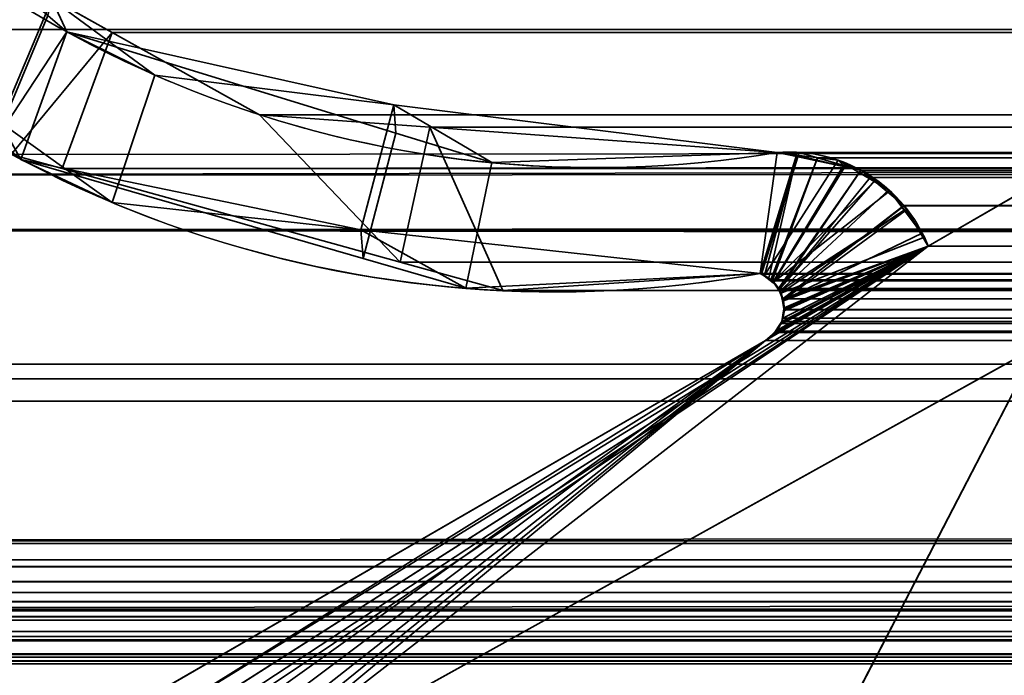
# Model space of a CAD drawing. Header units: millimetres. Extents: x -603 to 3703, y -115 to 193.
# Tile 454 of 656: x 1032 to 1038, y -4 to 0. Entities that reach past the tile are written whole.
import ezdxf

# ---------------------------------------------------------------- set-up
doc = ezdxf.new("R2010")
doc.units = ezdxf.units.MM
doc.layers.add('152', color=7, linetype='Continuous', true_color=0xffffff)

# ---------------------------------------------------------------- blocks, each defined once
blk = doc.blocks.new('UG_SURFACE_002')
at = {"layer": '152', "color": 252, "linetype": 'Continuous', "lineweight": 35}
for points in [[(2165, -18, 2212.25), (2165, 174.4, 2212.25), (835, 174.4, 2212.25), (835, -18, 2212.25)], [(985, -18, 2062.2499), (985, 174.4, 2062.2499), (2015.0001, 174.4, 2062.2499), (2015.0001, -18, 2062.2499)]]:
    blk.add_3dface(points, dxfattribs=at)
blk = doc.blocks.new('UG_SURFACE_055')
at = {"layer": '152', "color": 252, "linetype": 'Continuous', "lineweight": 35}
for points in [[(1023.5, -29.92, 2023.7501), (1976.5, -29.92, 2023.7501), (1976.5, 14.42, 2023.7501), (1023.5, 14.42, 2023.7501)], [(1025, -29.92, 2022.2499), (1025, 14.42, 2022.2499), (1975, 14.42, 2022.2499), (1975, -29.92, 2022.2499)]]:
    blk.add_3dface(points, dxfattribs=at)
blk = doc.blocks.new('UG_SURFACE_057')
at = {"layer": '152', "color": 252, "linetype": 'Continuous', "lineweight": 35}
for points in [[(1041, 4.0145, -7.75), (1026, 4.0145, -7.75), (1026, -24.9528, -7.75), (1974, -24.9528, -7.75)], [(1026, -24.9528, -8.75), (1026, 4.0145, -8.75), (1041, 4.0145, -8.75)], [(1041, 4.0145, -8.75), (1959, 4.0145, -8.75), (1026, -24.9528, -8.75)], [(1959, 4.0145, -8.75), (1974, 4.0145, -8.75), (1974, -24.9528, -8.75), (1026, -24.9528, -8.75)]]:
    blk.add_3dface(points, dxfattribs=at)
blk = doc.blocks.new('UG_SURFACE_092')
at = {"layer": '152', "color": 7, "linetype": 'Continuous', "lineweight": 35}
for points in [[(1031.7165, -0.6536, -8.75), (1030.1311, 0.6632, -8.75), (1030.5296, 1.3698, -8.75), (1032.0252, 0.0846, -8.75)], [(1030.0844, 0.6308, 2017.1657), (1031.7388, -0.5532, 2015.5113), (1032.0498, 0.1813, 2015.2001), (1030.4812, 1.3368, 2016.7689)], [(1031.7388, -0.5532, 2015.5113), (1032.4106, -1.0341, 2014.8394), (1032.6657, -0.2724, 2014.5843), (1032.0498, 0.1813, 2015.2001)], [(1032.1391, -0.0133, -8.75), (1032.0252, 0.0846, -8.75), (1032.0498, 0.1813, 2015.2001)], [(1032.1391, -0.0133, -8.75), (1032.0498, 0.1813, 2015.2001), (1032.6657, -0.2724, 2014.5843)], [(1032.0252, 0.0846, -8.75), (1032.1391, -0.0133, -8.75), (1031.7165, -0.6536, -8.75)], [(1031.8637, -0.7759, -8.75), (1031.7165, -0.6536, -8.75), (1032.1391, -0.0133, -8.75)], [(1032.1391, -0.0133, -8.75), (1034.1076, -0.6191, -8.75), (1033.9115, -1.369, -8.75), (1031.8637, -0.7759, -8.75)], [(1032.1391, -0.0133, -8.75), (1032.6657, -0.2724, 2014.5843), (1034.0958, -0.4504, 2013.1543)], [(1034.0958, -0.4504, 2013.1543), (1034.1076, -0.6191, -8.75), (1032.1391, -0.0133, -8.75)], [(1040.2764, -0.597, -8.75), (1032.8995, -4.6975, -8.75), (1037.2902, -1.2961, -8.75), (1039.4056, -0.0688, -8.75)], [(1039.4056, -0.0688, 2007.8444), (1037.2902, -1.2961, 2009.9597), (1032.8995, -4.6975, 2014.3504), (1040.2764, -0.597, 2006.9735)], [(1039.4056, -0.0688, -8.75), (1037.2902, -1.2961, -8.75), (1037.2902, -1.2961, 2009.9597), (1039.4056, -0.0688, 2007.8444)], [(1034.0958, -0.4504, 2013.1543), (1032.6657, -0.2724, 2014.5843), (1032.4106, -1.0341, 2014.8394), (1033.8982, -1.1969, 2013.3519)], [(1033.8982, -1.1969, 2013.3519), (1036.2856, -1.4582, 2010.9644), (1036.3876, -0.7357, 2010.8624), (1034.0958, -0.4504, 2013.1543)], [(1034.6807, -0.7956, -8.75), (1034.0958, -0.4504, 2013.1543), (1036.3876, -0.7357, 2010.8624)], [(1034.6807, -0.7956, -8.75), (1034.1076, -0.6191, -8.75), (1034.0958, -0.4504, 2013.1543)], [(1031.7388, -0.5532, 2015.5113), (1031.7165, -0.6536, -8.75), (1031.8637, -0.7759, -8.75)], [(1032.4106, -1.0341, 2014.8394), (1031.7388, -0.5532, 2015.5113), (1031.8637, -0.7759, -8.75)], [(1040.2764, -0.597, 2006.9735), (1032.8995, -4.6975, 2014.3504), (1032.8995, -4.6975, -8.75), (1040.2764, -0.597, -8.75)], [(1034.1076, -0.6191, -8.75), (1034.6807, -0.7956, -8.75), (1034.526, -1.547, -8.75), (1033.9115, -1.369, -8.75)], [(1036.2856, -1.4582, -8.75), (1034.526, -1.547, -8.75), (1034.6807, -0.7956, -8.75), (1036.3876, -0.7357, -8.75)], [(1036.3876, -0.7357, 2010.8624), (1036.3876, -0.7357, -8.75), (1034.6807, -0.7956, -8.75)], [(1036.3876, -0.7357, -8.75), (1036.5034, -0.7501, -8.75), (1036.2856, -1.4582, -8.75)], [(1036.5027, -0.7599, 2010.7472), (1036.3876, -0.7357, 2010.8624), (1036.2856, -1.4582, 2010.9644), (1036.3102, -1.4716, 2010.9398)], [(1036.3085, -1.473, -8.75), (1036.2856, -1.4582, -8.75), (1036.5034, -0.7501, -8.75), (1036.752, -0.781, -8.75)], [(1036.3102, -1.4716, 2010.9398), (1036.3375, -1.4864, 2010.9124), (1036.5027, -0.7599, 2010.7472)], [(1036.7916, -0.8206, 2010.4585), (1036.5027, -0.7599, 2010.7472), (1036.3375, -1.4864, 2010.9124), (1036.3632, -1.5149, 2010.8867)], [(1036.3876, -0.7357, -8.75), (1036.3876, -0.7357, 2010.8624), (1036.5027, -0.7599, 2010.7472)], [(1036.5027, -0.7599, 2010.7472), (1036.5034, -0.7501, -8.75), (1036.3876, -0.7357, -8.75)], [(1036.5034, -0.7501, -8.75), (1036.5027, -0.7599, 2010.7472), (1036.7916, -0.8206, 2010.4585)], [(1036.7916, -0.8206, 2010.4585), (1036.752, -0.781, -8.75), (1036.5034, -0.7501, -8.75)], [(1031.8637, -0.7759, -8.75), (1033.9115, -1.369, -8.75), (1033.8982, -1.1969, 2013.3519)], [(1033.8982, -1.1969, 2013.3519), (1032.4106, -1.0341, 2014.8394), (1031.8637, -0.7759, -8.75)], [(1036.752, -0.781, -8.75), (1036.79, -0.8036, -8.75), (1036.3628, -1.508, -8.75), (1036.3085, -1.473, -8.75)], [(1036.79, -0.8036, -8.75), (1036.9669, -0.9082, -8.75), (1036.3628, -1.508, -8.75)], [(1036.8874, -0.8407, 2010.3626), (1036.7916, -0.8206, 2010.4585), (1036.3632, -1.5149, 2010.8867), (1036.3981, -1.5535, 2010.8519)], [(1036.7916, -0.8206, 2010.4585), (1036.79, -0.8036, -8.75), (1036.752, -0.781, -8.75)], [(1036.79, -0.8036, -8.75), (1036.7916, -0.8206, 2010.4585), (1036.8874, -0.8407, 2010.3626)], [(1036.8874, -0.8407, 2010.3626), (1036.9669, -0.9082, -8.75), (1036.79, -0.8036, -8.75)], [(1036.3981, -1.5535, 2010.8519), (1036.9728, -0.9008, 2010.2773), (1036.8874, -0.8407, 2010.3626)], [(1036.8874, -0.8407, 2010.3626), (1036.9728, -0.9008, 2010.2773), (1036.9669, -0.9082, -8.75)], [(1036.365, -1.5112, -8.75), (1036.3628, -1.508, -8.75), (1036.9669, -0.9082, -8.75), (1037.0604, -0.9635, -8.75)], [(1037.0553, -0.9589, 2010.1948), (1036.9728, -0.9008, 2010.2773), (1036.3981, -1.5535, 2010.8519), (1036.402, -1.5635, 2010.848)], [(1037.0604, -0.9635, -8.75), (1036.9669, -0.9082, -8.75), (1036.9728, -0.9008, 2010.2773)], [(1037.0604, -0.9635, -8.75), (1036.9728, -0.9008, 2010.2773), (1037.0553, -0.9589, 2010.1948)], [(1036.4014, -1.5638, -8.75), (1036.365, -1.5112, -8.75), (1037.0604, -0.9635, -8.75), (1037.1469, -1.0803, -8.75)], [(1036.402, -1.5635, 2010.848), (1036.4237, -1.6191, 2010.8263), (1037.1517, -1.0837, 2010.0985), (1037.0553, -0.9589, 2010.1948)], [(1037.0553, -0.9589, 2010.1948), (1037.1469, -1.0803, -8.75), (1037.0604, -0.9635, -8.75)], [(1037.0553, -0.9589, 2010.1948), (1037.1517, -1.0837, 2010.0985), (1037.1469, -1.0803, -8.75)], [(1037.1469, -1.0803, -8.75), (1036.4094, -1.5754, -8.75), (1036.4014, -1.5638, -8.75)], [(1037.1469, -1.0803, -8.75), (1037.2669, -1.2421, -8.75), (1036.4094, -1.5754, -8.75)], [(1036.4237, -1.6191, 2010.8263), (1037.2546, -1.217, 2009.9955), (1037.1517, -1.0837, 2010.0985)], [(1037.2669, -1.2421, -8.75), (1037.1469, -1.0803, -8.75), (1037.1517, -1.0837, 2010.0985)], [(1037.2669, -1.2421, -8.75), (1037.1517, -1.0837, 2010.0985), (1037.2546, -1.217, 2009.9955)], [(1033.8982, -1.1969, 2013.3519), (1033.9115, -1.369, -8.75), (1034.526, -1.547, -8.75)], [(1036.2856, -1.4582, 2010.9644), (1033.8982, -1.1969, 2013.3519), (1034.526, -1.547, -8.75)], [(1037.2902, -1.2961, 2009.9597), (1037.2546, -1.217, 2009.9955), (1036.4237, -1.6191, 2010.8263), (1036.4239, -1.622, 2010.8261)], [(1037.2546, -1.217, 2009.9955), (1037.2902, -1.2961, -8.75), (1037.2669, -1.2421, -8.75)], [(1037.2546, -1.217, 2009.9955), (1037.2902, -1.2961, 2009.9597), (1037.2902, -1.2961, -8.75)], [(1036.4197, -1.623, -8.75), (1036.4094, -1.5754, -8.75), (1037.2669, -1.2421, -8.75), (1037.2902, -1.2961, -8.75)], [(1036.3175, -1.8586, -8.75), (1036.3632, -1.8237, -8.75), (1037.2902, -1.2961, -8.75), (1032.8995, -4.6975, -8.75)], [(1032.8995, -4.6975, 2014.3504), (1037.2902, -1.2961, 2009.9597), (1036.3175, -1.8586, 2010.9324)], [(1036.3683, -1.813, 2010.8817), (1036.3175, -1.8586, 2010.9324), (1037.2902, -1.2961, 2009.9597)], [(1037.2902, -1.2961, -8.75), (1036.3632, -1.8237, -8.75), (1036.3684, -1.8157, -8.75)], [(1037.2902, -1.2961, 2009.9597), (1036.386, -1.7971, 2010.864), (1036.3683, -1.813, 2010.8817)], [(1036.3684, -1.8157, -8.75), (1036.4028, -1.763, -8.75), (1037.2902, -1.2961, -8.75)], [(1036.4044, -1.7635, 2010.8457), (1036.386, -1.7971, 2010.864), (1037.2902, -1.2961, 2009.9597)], [(1036.4028, -1.763, -8.75), (1036.4141, -1.7456, -8.75), (1037.2902, -1.2961, -8.75)], [(1037.2902, -1.2961, 2009.9597), (1036.4141, -1.7456, 2010.8359), (1036.4044, -1.7635, 2010.8457)], [(1037.2902, -1.2961, -8.75), (1036.4141, -1.7456, -8.75), (1036.4257, -1.6816, -8.75)], [(1037.2902, -1.2961, 2009.9597), (1036.4282, -1.6826, 2010.8218), (1036.4141, -1.7456, 2010.8359)], [(1037.2902, -1.2961, -8.75), (1036.4288, -1.6645, -8.75), (1036.4197, -1.623, -8.75)], [(1036.4239, -1.622, 2010.8261), (1036.4282, -1.6821, 2010.8218), (1036.4282, -1.6826, 2010.8218), (1037.2902, -1.2961, 2009.9597)], [(1036.4257, -1.6816, -8.75), (1036.4288, -1.6645, -8.75), (1037.2902, -1.2961, -8.75)], [(1034.526, -1.547, -8.75), (1036.2856, -1.4582, -8.75), (1036.2856, -1.4582, 2010.9644)], [(1036.2856, -1.4582, -8.75), (1036.3085, -1.473, -8.75), (1036.3102, -1.4716, 2010.9398)], [(1036.3102, -1.4716, 2010.9398), (1036.2856, -1.4582, 2010.9644), (1036.2856, -1.4582, -8.75)], [(1036.3375, -1.4864, 2010.9124), (1036.3102, -1.4716, 2010.9398), (1036.3085, -1.473, -8.75)], [(1036.3085, -1.473, -8.75), (1036.3628, -1.508, -8.75), (1036.3632, -1.5149, 2010.8867)], [(1036.3632, -1.5149, 2010.8867), (1036.3375, -1.4864, 2010.9124), (1036.3085, -1.473, -8.75)], [(1036.3628, -1.508, -8.75), (1036.365, -1.5112, -8.75), (1036.3632, -1.5149, 2010.8867)], [(1036.3981, -1.5535, 2010.8519), (1036.3632, -1.5149, 2010.8867), (1036.365, -1.5112, -8.75)], [(1036.365, -1.5112, -8.75), (1036.4014, -1.5638, -8.75), (1036.402, -1.5635, 2010.848)], [(1036.402, -1.5635, 2010.848), (1036.3981, -1.5535, 2010.8519), (1036.365, -1.5112, -8.75)], [(1036.4237, -1.6191, 2010.8263), (1036.402, -1.5635, 2010.848), (1036.4014, -1.5638, -8.75)], [(1036.4014, -1.5638, -8.75), (1036.4094, -1.5754, -8.75), (1036.4239, -1.622, 2010.8261)], [(1036.4239, -1.622, 2010.8261), (1036.4237, -1.6191, 2010.8263), (1036.4014, -1.5638, -8.75)], [(1036.4094, -1.5754, -8.75), (1036.4197, -1.623, -8.75), (1036.4239, -1.622, 2010.8261)], [(1036.4282, -1.6821, 2010.8218), (1036.4239, -1.622, 2010.8261), (1036.4197, -1.623, -8.75)], [(1036.4197, -1.623, -8.75), (1036.4288, -1.6645, -8.75), (1036.4282, -1.6821, 2010.8218)], [(1036.4282, -1.6826, 2010.8218), (1036.4257, -1.6816, -8.75), (1036.4141, -1.7456, -8.75)], [(1036.4141, -1.7456, -8.75), (1036.4141, -1.7456, 2010.8359), (1036.4282, -1.6826, 2010.8218)], [(1036.4288, -1.6645, -8.75), (1036.4257, -1.6816, -8.75), (1036.4282, -1.6821, 2010.8218)], [(1036.4282, -1.6826, 2010.8218), (1036.4282, -1.6821, 2010.8218), (1036.4257, -1.6816, -8.75)], [(1036.386, -1.7971, 2010.864), (1036.4028, -1.763, -8.75), (1036.3684, -1.8157, -8.75)], [(1036.386, -1.7971, 2010.864), (1036.4044, -1.7635, 2010.8457), (1036.4028, -1.763, -8.75)], [(1036.4028, -1.763, -8.75), (1036.4044, -1.7635, 2010.8457), (1036.4141, -1.7456, 2010.8359)], [(1036.4141, -1.7456, 2010.8359), (1036.4141, -1.7456, -8.75), (1036.4028, -1.763, -8.75)], [(1036.3175, -1.8586, -8.75), (1036.3175, -1.8586, 2010.9324), (1036.3683, -1.813, 2010.8817)], [(1036.3683, -1.813, 2010.8817), (1036.3632, -1.8237, -8.75), (1036.3175, -1.8586, -8.75)], [(1036.3683, -1.813, 2010.8817), (1036.3684, -1.8157, -8.75), (1036.3632, -1.8237, -8.75)], [(1036.3684, -1.8157, -8.75), (1036.3683, -1.813, 2010.8817), (1036.386, -1.7971, 2010.864)], [(1032.4529, -4.6262, 2014.797), (1036.3175, -1.8586, 2010.9324), (1032.5317, -4.0486, 2014.7183), (1032.4993, -4.0777, 2014.7507)], [(1036.3175, -1.8586, 2010.9324), (1032.4529, -4.6262, 2014.797), (1032.4779, -4.6566, 2014.7722), (1032.5418, -4.6873, 2014.7083)], [(1032.5009, -4.0763, -8.75), (1032.5317, -4.0486, -8.75), (1036.3175, -1.8586, -8.75), (1032.8995, -4.6975, -8.75)], [(1032.5317, -4.0486, 2014.7183), (1036.3175, -1.8586, 2010.9324), (1036.3175, -1.8586, -8.75), (1032.5317, -4.0486, -8.75)], [(1036.3175, -1.8586, 2010.9324), (1032.5418, -4.6873, 2014.7083), (1032.6461, -4.7372, 2014.6039), (1032.6587, -4.7364, 2014.5912)], [(1032.6587, -4.7364, 2014.5912), (1032.7802, -4.728, 2014.4699), (1036.3175, -1.8586, 2010.9324)], [(1036.3175, -1.8586, 2010.9324), (1032.7802, -4.728, 2014.4699), (1032.8406, -4.7238, 2014.4095), (1032.8995, -4.6975, 2014.3504)]]:
    blk.add_3dface(points, dxfattribs=at)
blk = doc.blocks.new('UG_SURFACE_093')
at = {"layer": '152', "color": 7, "linetype": 'Continuous', "lineweight": 35}
for points in [[(1031.8078, -0.7461, 2015.4421), (1030.3921, 0.4409, 2016.8579), (1031.0248, 0.7572, 2016.2251), (1032.4117, -0.0176, 2014.8382)], [(1968.9752, 0.7572, 2016.2251), (1967.5883, -0.0176, 2014.8382), (1032.4117, -0.0176, 2014.8382), (1031.0248, 0.7572, 2016.2251)], [(1026.7696, -0.8721, 2020.4804), (1973.1926, 0.5499, 2020.4425), (1973.187, -0.4242, 2020.437)], [(1026.7696, -0.8721, 2020.4804), (1026.8074, 0.5499, 2020.4425), (1973.1926, 0.5499, 2020.4425)], [(1969.3426, 0.0339, 2016.5925), (1030.3921, 0.4409, 2016.8579), (1031.8078, -0.7461, 2015.4421)], [(1969.3426, 0.0339, 2016.5925), (1969.6422, 0.342, 2016.8922), (1030.3921, 0.4409, 2016.8579)], [(1974.3572, -2.122, 2021.6072), (1025.7392, 0.3108, 2021.5108), (1025.651, -2.0878, 2021.5991)], [(1974.3572, -2.122, 2021.6072), (1974.2143, 0.3098, 2021.4643), (1025.7392, 0.3108, 2021.5108)], [(1969.3426, 0.0339, 2016.5925), (1031.8078, -0.7461, 2015.4421), (1032.1108, -0.8301, 2015.1391)], [(1032.1108, -0.8301, 2015.1391), (1967.8659, -0.767, 2015.116), (1969.3426, 0.0339, 2016.5925)], [(1032.4117, -0.0176, 2014.8382), (1032.1108, -0.8301, 2015.1391), (1031.8078, -0.7461, 2015.4421)], [(1032.4117, -0.0176, 2014.8382), (1033.2919, -0.5094, 2013.958), (1034.1319, -1.3905, 2013.1183), (1032.1108, -0.8301, 2015.1391)], [(1033.2919, -0.5094, 2013.958), (1032.4117, -0.0176, 2014.8382), (1967.5883, -0.0176, 2014.8382)], [(1033.2919, -0.5094, 2013.958), (1967.5883, -0.0176, 2014.8382), (1966.7081, -0.5094, 2013.958)], [(1040.2764, -0.597, 2006.9735), (1032.8995, -4.6975, 2014.3504), (1037.2902, -1.2961, 2009.9597), (1039.4056, -0.0688, 2007.8444)], [(1039.4056, -0.0688, 2007.8444), (1037.2902, -1.2961, 2009.9597), (1962.7098, -1.2961, 2009.9597), (1960.5944, -0.0688, 2007.8444)], [(1973.187, -0.4242, 2020.437), (1026.6945, -1.2001, 2020.5555), (1026.7696, -0.8721, 2020.4804)], [(1973.187, -0.4242, 2020.437), (1973.2999, -1.2074, 2020.5498), (1026.6945, -1.2001, 2020.5555)], [(1034.1319, -1.3905, 2013.1183), (1033.2919, -0.5094, 2013.958), (1034.3106, -0.5839, 2012.9395)], [(1966.7081, -0.5094, 2013.958), (1965.6894, -0.5839, 2012.9395), (1034.3106, -0.5839, 2012.9395), (1033.2919, -0.5094, 2013.958)], [(1034.7457, -1.5607, 2012.5043), (1034.1319, -1.3905, 2013.1183), (1034.3106, -0.5839, 2012.9395)], [(1034.3106, -0.5839, 2012.9395), (1036.3876, -0.7357, 2010.8624), (1036.2856, -1.4582, 2010.9644), (1034.7457, -1.5607, 2012.5043)], [(1034.3106, -0.5839, 2012.9395), (1965.6894, -0.5839, 2012.9395), (1963.6124, -0.7357, 2010.8624), (1036.3876, -0.7357, 2010.8624)], [(1959.7236, -0.597, 2006.9735), (1967.1005, -4.6975, 2014.3504), (1032.8995, -4.6975, 2014.3504), (1040.2764, -0.597, 2006.9735)], [(1036.2928, -1.4627, 2010.9572), (1036.2856, -1.4582, 2010.9644), (1036.3876, -0.7357, 2010.8624), (1036.5185, -0.7343, 2010.7315)], [(1036.5185, -0.7343, 2010.7315), (1036.6282, -0.7667, 2010.6218), (1036.3482, -1.4972, 2010.9017), (1036.2928, -1.4627, 2010.9572)], [(1036.5185, -0.7343, 2010.7315), (1036.3876, -0.7357, 2010.8624), (1963.6124, -0.7357, 2010.8624)], [(1036.5185, -0.7343, 2010.7315), (1963.6124, -0.7357, 2010.8624), (1963.3709, -0.7731, 2010.6208)], [(1963.3709, -0.7731, 2010.6208), (1036.6282, -0.7667, 2010.6218), (1036.5185, -0.7343, 2010.7315)], [(1966.9417, -1.2682, 2014.1919), (1967.8659, -0.767, 2015.116), (1032.1108, -0.8301, 2015.1391)], [(1036.6282, -0.7667, 2010.6218), (1036.3578, -1.5032, 2010.8922), (1036.3482, -1.4972, 2010.9017)], [(1036.394, -1.549, 2010.8559), (1036.3578, -1.5032, 2010.8922), (1036.6282, -0.7667, 2010.6218), (1036.8875, -0.8429, 2010.3624)], [(1036.6282, -0.7667, 2010.6218), (1963.3709, -0.7731, 2010.6208), (1963.1984, -0.7998, 2010.4485)], [(1963.1984, -0.7998, 2010.4485), (1036.8875, -0.8429, 2010.3624), (1036.6282, -0.7667, 2010.6218)], [(1963.1984, -0.7998, 2010.4485), (1963.1159, -0.8538, 2010.366), (1036.8875, -0.8429, 2010.3624)], [(1032.1108, -0.8301, 2015.1391), (1034.1319, -1.3905, 2013.1183), (1965.8786, -1.3308, 2013.1288)], [(1965.8786, -1.3308, 2013.1288), (1966.9417, -1.2682, 2014.1919), (1032.1108, -0.8301, 2015.1391)], [(1036.8875, -0.8429, 2010.3624), (1036.3994, -1.5558, 2010.8507), (1036.394, -1.549, 2010.8559)], [(1036.8875, -0.8429, 2010.3624), (1036.8959, -0.8454, 2010.354), (1036.943, -0.8844, 2010.3071), (1036.3994, -1.5558, 2010.8507)], [(1036.8959, -0.8454, 2010.354), (1036.8875, -0.8429, 2010.3624), (1963.1159, -0.8538, 2010.366)], [(1036.8959, -0.8454, 2010.354), (1963.1159, -0.8538, 2010.366), (1963.0584, -0.8916, 2010.3083)], [(1963.0584, -0.8916, 2010.3083), (1036.943, -0.8844, 2010.3071), (1036.8959, -0.8454, 2010.354)], [(1036.4217, -1.6106, 2010.8283), (1036.3994, -1.5558, 2010.8507), (1036.943, -0.8844, 2010.3071), (1037.1449, -1.0515, 2010.1051)], [(1037.1449, -1.0515, 2010.1051), (1036.943, -0.8844, 2010.3071), (1963.0584, -0.8916, 2010.3083)], [(1037.1449, -1.0515, 2010.1051), (1963.0584, -0.8916, 2010.3083), (1962.9189, -0.9829, 2010.1688)], [(1962.9189, -0.9829, 2010.1688), (1037.1468, -1.0545, 2010.1032), (1037.1449, -1.0515, 2010.1051)], [(1962.9189, -0.9829, 2010.1688), (1962.8582, -1.0629, 2010.1082), (1037.1468, -1.0545, 2010.1032)], [(1037.1449, -1.0515, 2010.1051), (1037.1468, -1.0545, 2010.1032), (1036.4217, -1.6106, 2010.8283)], [(1037.1468, -1.0545, 2010.1032), (1037.2902, -1.2961, 2009.9597), (1036.4217, -1.6106, 2010.8283)], [(1037.1468, -1.0545, 2010.1032), (1962.8582, -1.0629, 2010.1082), (1962.7554, -1.1981, 2010.0055)], [(1962.7554, -1.1981, 2010.0055), (1037.2902, -1.2961, 2009.9597), (1037.1468, -1.0545, 2010.1032)], [(1973.4131, -1.9929, 2020.663), (1026.1754, -3.4656, 2021.0745), (1026.6945, -1.2001, 2020.5555)], [(1026.6945, -1.2001, 2020.5555), (1973.2999, -1.2074, 2020.5498), (1973.4131, -1.9929, 2020.663)], [(1962.7554, -1.1981, 2010.0055), (1962.7098, -1.2961, 2009.9597), (1037.2902, -1.2961, 2009.9597)], [(1032.3519, -4.4412, 2014.8981), (1032.3462, -4.3976, 2014.9038), (1032.3497, -4.3306, 2014.9002), (1037.2902, -1.2961, 2009.9597)], [(1036.3175, -1.8586, 2010.9324), (1037.2902, -1.2961, 2009.9597), (1032.3497, -4.3306, 2014.9002)], [(1037.2902, -1.2961, 2009.9597), (1032.352, -4.4415, 2014.8981), (1032.3519, -4.4412, 2014.8981)], [(1032.3775, -4.5229, 2014.8726), (1032.352, -4.4415, 2014.8981), (1037.2902, -1.2961, 2009.9597)], [(1037.2902, -1.2961, 2009.9597), (1032.3998, -4.5617, 2014.8501), (1032.3923, -4.5523, 2014.8578), (1032.3775, -4.5229, 2014.8726)], [(1032.3998, -4.5617, 2014.8501), (1037.2902, -1.2961, 2009.9597), (1032.8995, -4.6975, 2014.3504), (1032.787, -4.7307, 2014.4629)], [(1965.8786, -1.3308, 2013.1288), (1034.1319, -1.3905, 2013.1183), (1034.7457, -1.5607, 2012.5043)], [(1965.8786, -1.3308, 2013.1288), (1034.7457, -1.5607, 2012.5043), (1036.2856, -1.4582, 2010.9644)], [(1036.2856, -1.4582, 2010.9644), (1963.7144, -1.4582, 2010.9644), (1965.8786, -1.3308, 2013.1288)], [(1037.2902, -1.2961, 2009.9597), (1036.3175, -1.8586, 2010.9324), (1036.3721, -1.8117, 2010.8781)], [(1036.3721, -1.8117, 2010.8781), (1036.3804, -1.8045, 2010.8695), (1037.2902, -1.2961, 2009.9597)], [(1037.2902, -1.2961, 2009.9597), (1036.3804, -1.8045, 2010.8695), (1036.4074, -1.7574, 2010.8426), (1036.4141, -1.7456, 2010.8359)], [(1037.2902, -1.2961, 2009.9597), (1036.4141, -1.7456, 2010.8359), (1036.4205, -1.7264, 2010.8294)], [(1036.4205, -1.7264, 2010.8294), (1036.4282, -1.6767, 2010.8218), (1036.4287, -1.6734, 2010.8213), (1037.2902, -1.2961, 2009.9597)], [(1036.4218, -1.6108, 2010.8283), (1036.4217, -1.6106, 2010.8283), (1037.2902, -1.2961, 2009.9597)], [(1037.2902, -1.2961, 2009.9597), (1036.4287, -1.6734, 2010.8213), (1036.4218, -1.6108, 2010.8283)], [(1036.2856, -1.4582, 2010.9644), (1036.2928, -1.4627, 2010.9572), (1963.707, -1.462, 2010.957)], [(1963.707, -1.462, 2010.957), (1963.7144, -1.4582, 2010.9644), (1036.2856, -1.4582, 2010.9644)], [(1963.6725, -1.4795, 2010.9224), (1963.707, -1.462, 2010.957), (1036.2928, -1.4627, 2010.9572)], [(1963.6725, -1.4795, 2010.9224), (1036.2928, -1.4627, 2010.9572), (1036.3482, -1.4972, 2010.9017)], [(1036.3482, -1.4972, 2010.9017), (1963.6525, -1.4982, 2010.9024), (1963.6725, -1.4795, 2010.9224)], [(1963.616, -1.5323, 2010.8659), (1036.3482, -1.4972, 2010.9017), (1036.3578, -1.5032, 2010.8922)], [(1963.616, -1.5323, 2010.8659), (1963.6525, -1.4982, 2010.9024), (1036.3482, -1.4972, 2010.9017)], [(1036.3578, -1.5032, 2010.8922), (1963.6066, -1.5495, 2010.8566), (1963.616, -1.5323, 2010.8659)], [(1036.3578, -1.5032, 2010.8922), (1036.394, -1.549, 2010.8559), (1963.6066, -1.5495, 2010.8566)], [(1963.5853, -1.5884, 2010.8354), (1036.394, -1.549, 2010.8559), (1036.3994, -1.5558, 2010.8507)], [(1963.5853, -1.5884, 2010.8354), (1963.6066, -1.5495, 2010.8566), (1036.394, -1.549, 2010.8559)], [(1036.3994, -1.5558, 2010.8507), (1963.5795, -1.6115, 2010.8297), (1963.5853, -1.5884, 2010.8354)], [(1036.3994, -1.5558, 2010.8507), (1036.4217, -1.6106, 2010.8283), (1963.5795, -1.6115, 2010.8297)], [(1036.4217, -1.6106, 2010.8283), (1036.4218, -1.6108, 2010.8283), (1963.5795, -1.6115, 2010.8297)], [(1963.573, -1.6382, 2010.823), (1036.4218, -1.6108, 2010.8283), (1036.4287, -1.6734, 2010.8213)], [(1963.573, -1.6382, 2010.823), (1963.5795, -1.6115, 2010.8297), (1036.4218, -1.6108, 2010.8283)], [(1036.4287, -1.6734, 2010.8213), (1963.5729, -1.6768, 2010.8228), (1963.573, -1.6382, 2010.823)], [(1963.5729, -1.6936, 2010.8228), (1036.4282, -1.6767, 2010.8218), (1036.4205, -1.7264, 2010.8294)], [(1036.4205, -1.7264, 2010.8294), (1963.5859, -1.7456, 2010.8359), (1963.5729, -1.6936, 2010.8228)], [(1036.4287, -1.6734, 2010.8213), (1036.4282, -1.6767, 2010.8218), (1963.5729, -1.6768, 2010.8228)], [(1963.5729, -1.6936, 2010.8228), (1963.5729, -1.6768, 2010.8228), (1036.4282, -1.6767, 2010.8218)], [(1963.6229, -1.8086, 2010.8728), (1036.4074, -1.7574, 2010.8426), (1036.3804, -1.8045, 2010.8695)], [(1036.4074, -1.7574, 2010.8426), (1963.5926, -1.7573, 2010.8428), (1963.5859, -1.7456, 2010.8359)], [(1963.5859, -1.7456, 2010.8359), (1036.4141, -1.7456, 2010.8359), (1036.4074, -1.7574, 2010.8426)], [(1963.6229, -1.8086, 2010.8728), (1963.5926, -1.7573, 2010.8428), (1036.4074, -1.7574, 2010.8426)], [(1036.4205, -1.7264, 2010.8294), (1036.4141, -1.7456, 2010.8359), (1963.5859, -1.7456, 2010.8359)], [(1963.6277, -1.8126, 2010.8776), (1036.3721, -1.8117, 2010.8781), (1036.3175, -1.8586, 2010.9324)], [(1036.3175, -1.8586, 2010.9324), (1963.6825, -1.8586, 2010.9324), (1963.6277, -1.8126, 2010.8776)], [(1036.3804, -1.8045, 2010.8695), (1036.3721, -1.8117, 2010.8781), (1963.6277, -1.8126, 2010.8776)], [(1036.3804, -1.8045, 2010.8695), (1963.6277, -1.8126, 2010.8776), (1963.6229, -1.8086, 2010.8728)], [(1032.3497, -4.3306, 2014.9002), (1032.4445, -4.1297, 2014.8056), (1032.5317, -4.0486, 2014.7183), (1036.3175, -1.8586, 2010.9324)], [(1967.4683, -4.0486, 2014.7183), (1963.6825, -1.8586, 2010.9324), (1036.3175, -1.8586, 2010.9324), (1032.5317, -4.0486, 2014.7183)], [(1973.4131, -1.9929, 2020.663), (1973.8216, -3.4666, 2021.0717), (1026.1754, -3.4656, 2021.0745)], [(1025.651, -2.0878, 2021.5991), (1025.5994, -2.2231, 2021.6506), (1974.3973, -2.2257, 2021.6472)], [(1025.651, -2.0878, 2021.5991), (1974.3973, -2.2257, 2021.6472), (1974.3572, -2.122, 2021.6072)], [(1974.3973, -2.2257, 2021.6472), (1025.5994, -2.2231, 2021.6506), (1025.2817, -3.0566, 2021.9684)], [(1025.2817, -3.0566, 2021.9684), (1974.7183, -3.0566, 2021.9684), (1974.3973, -2.2257, 2021.6472)], [(1025.2749, -3.074, 2021.975), (1974.7251, -3.074, 2021.975), (1974.7183, -3.0566, 2021.9684), (1025.2817, -3.0566, 2021.9684)], [(1974.7634, -3.1716, 2022.0134), (1974.7251, -3.074, 2021.975), (1025.2749, -3.074, 2021.975), (1025.2366, -3.1716, 2022.0134)], [(1025.2318, -3.2122, 2022.0182), (1974.7682, -3.2122, 2022.0182), (1974.7634, -3.1716, 2022.0134)], [(1025.2366, -3.1716, 2022.0134), (1025.2318, -3.2122, 2022.0182), (1974.7634, -3.1716, 2022.0134)], [(1974.7682, -3.2122, 2022.0182), (1025.2318, -3.2122, 2022.0182), (1025.2213, -3.3021, 2022.0287)], [(1974.7787, -3.3021, 2022.0287), (1974.7682, -3.2122, 2022.0182), (1025.2213, -3.3021, 2022.0287)], [(1025.2213, -3.3021, 2022.0287), (1025.2303, -3.3666, 2022.0196), (1974.7697, -3.3666, 2022.0196), (1974.7787, -3.3021, 2022.0287)], [(1974.7697, -3.3666, 2022.0196), (1025.2303, -3.3666, 2022.0196), (1025.2378, -3.4209, 2022.0122)], [(1974.7622, -3.4209, 2022.0122), (1974.7697, -3.3666, 2022.0196), (1025.2378, -3.4209, 2022.0122)], [(1974.7442, -3.4761, 2021.9944), (1025.2378, -3.4209, 2022.0122), (1025.2558, -3.4761, 2021.9944)], [(1974.7442, -3.4761, 2021.9944), (1974.7622, -3.4209, 2022.0122), (1025.2378, -3.4209, 2022.0122)], [(1026.1602, -3.5319, 2021.0898), (1026.1754, -3.4656, 2021.0745), (1973.8216, -3.4666, 2021.0717)], [(1973.8216, -3.4666, 2021.0717), (1973.8398, -3.5319, 2021.0898), (1026.1602, -3.5319, 2021.0898)], [(1025.2558, -3.4761, 2021.9944), (1025.2753, -3.5105, 2021.9748), (1974.7247, -3.5105, 2021.9748), (1974.7442, -3.4761, 2021.9944)], [(1974.6737, -3.6004, 2021.9238), (1025.2753, -3.5105, 2021.9748), (1025.3263, -3.6004, 2021.9238)], [(1974.6737, -3.6004, 2021.9238), (1974.7247, -3.5105, 2021.9748), (1025.2753, -3.5105, 2021.9748)], [(1026.0705, -3.6511, 2021.1794), (1973.8398, -3.5319, 2021.0898), (1973.9295, -3.6511, 2021.1794)], [(1026.0705, -3.6511, 2021.1794), (1026.1602, -3.5319, 2021.0898), (1973.8398, -3.5319, 2021.0898)], [(1974.6737, -3.6004, 2021.9238), (1025.3263, -3.6004, 2021.9238), (1025.3602, -3.6291, 2021.8899)], [(1025.3602, -3.6291, 2021.8899), (1974.6422, -3.6359, 2021.8921), (1974.6737, -3.6004, 2021.9238)], [(1025.3602, -3.6291, 2021.8899), (1025.4831, -3.7332, 2021.7669), (1974.5169, -3.7332, 2021.7669)], [(1974.5169, -3.7332, 2021.7669), (1974.6287, -3.6509, 2021.8787), (1025.3602, -3.6291, 2021.8899)], [(1974.6287, -3.6509, 2021.8787), (1974.6422, -3.6359, 2021.8921), (1025.3602, -3.6291, 2021.8899)], [(1026.0633, -3.6559, 2021.1868), (1973.9367, -3.6559, 2021.1868), (1974.0602, -3.7382, 2021.3103), (1025.9398, -3.7382, 2021.3103)], [(1973.9295, -3.6511, 2021.1794), (1026.0633, -3.6559, 2021.1868), (1026.0705, -3.6511, 2021.1794)], [(1973.9295, -3.6511, 2021.1794), (1973.9367, -3.6559, 2021.1868), (1026.0633, -3.6559, 2021.1868)], [(1025.4996, -3.7378, 2021.7505), (1974.5004, -3.7378, 2021.7505), (1974.5169, -3.7332, 2021.7669), (1025.4831, -3.7332, 2021.7669)], [(1025.6394, -3.7769, 2021.6105), (1974.3606, -3.7769, 2021.6105), (1974.5004, -3.7378, 2021.7505), (1025.4996, -3.7378, 2021.7505)], [(1974.0835, -3.7538, 2021.3335), (1025.7937, -3.7758, 2021.4562), (1025.9165, -3.7538, 2021.3335)], [(1974.0835, -3.7538, 2021.3335), (1974.2063, -3.7758, 2021.4562), (1025.7937, -3.7758, 2021.4562)], [(1025.9165, -3.7538, 2021.3335), (1974.0602, -3.7382, 2021.3103), (1974.0835, -3.7538, 2021.3335)], [(1025.9165, -3.7538, 2021.3335), (1025.9398, -3.7382, 2021.3103), (1974.0602, -3.7382, 2021.3103)], [(1974.3026, -3.7931, 2021.5526), (1025.6394, -3.7769, 2021.6105), (1025.6974, -3.7931, 2021.5526)], [(1974.3026, -3.7931, 2021.5526), (1974.3606, -3.7769, 2021.6105), (1025.6394, -3.7769, 2021.6105)], [(1025.6974, -3.7931, 2021.5526), (1974.2063, -3.7758, 2021.4562), (1974.3026, -3.7931, 2021.5526)], [(1025.6974, -3.7931, 2021.5526), (1025.7937, -3.7758, 2021.4562), (1974.2063, -3.7758, 2021.4562)]]:
    blk.add_3dface(points, dxfattribs=at)
blk = doc.blocks.new('UG_SURFACE_199')
at = {"layer": '152', "color": 35, "linetype": 'Continuous', "lineweight": 35}
for points in [[(1491.8255, 0, 1359.6395), (1029, 0, 1047.3), (1029, 0, 1067.3)], [(1495.526, 0, 1356.951), (1029, 0, 2), (1029, 0, 515.65)], [(1029, 0, 1100.65), (1029, 0, 1347.7499), (1489.0603, 0, 1368.1498), (1489.5384, 0, 1363.6009)], [(1029, 0, 1067.3), (1029, 0, 1100.65), (1489.5384, 0, 1363.6009), (1491.8255, 0, 1359.6395)], [(1971, 0, 2), (1029, 0, 2), (1500, 0, 1355.9999), (1504.474, 0, 1356.951)], [(1029, 0, 515.65), (1029, 0, 1047.3), (1491.8255, 0, 1359.6395), (1495.526, 0, 1356.951)], [(1495.526, 0, 1356.951), (1500, 0, 1355.9999), (1029, 0, 2)], [(1490.4737, 0, 1372.4999), (1489.0603, 0, 1368.1498), (1029, 0, 1347.7499), (1029, 0, 1568.5)], [(1029, 0, 1588.5), (1029, 0, 2019.0001), (1493.5343, 0, 1375.8992), (1490.4737, 0, 1372.4999)], [(1029, 0, 1568.5), (1029, 0, 1588.5), (1490.4737, 0, 1372.4999)], [(1029, 0, 2019.0001), (1971, 0, 2019.0001), (1502.287, 0, 1377.7596), (1497.713, 0, 1377.7596)], [(1497.713, 0, 1377.7596), (1493.5343, 0, 1375.8992), (1029, 0, 2019.0001)], [(1971, -34, 2019.0001), (1971, 0, 2019.0001), (1029, -15.75, 2019.0001), (1029, -28.25, 2019.0001)], [(1971, 0, 2019.0001), (1029, 0, 2019.0001), (1029, -15.75, 2019.0001)], [(1029, 0, 2), (1971, 0, 2), (1971, -2), (1029, -2)], [(1971, -2), (1971, -34), (1029, -28.25), (1029, -15.75)], [(1029, -15.75), (1029, -2), (1971, -2)]]:
    blk.add_3dface(points, dxfattribs=at)

msp = doc.modelspace()

# ---------------------------------------------------------------- linework, layer by layer
at = {"layer": '152', "linetype": 'Continuous', "lineweight": -3}
for p, q in [((1971, 0, 2019), (1029, 0, 2019)), ((1029, 0, 2), (1971, 0, 2)), ((1039.4056, -0.0688, -8.75), (1037.2902, -1.2961, -8.75)), ((1037.2902, -1.2961, 2009.9598), (1039.4056, -0.0688, 2007.8444)), ((1037.2902, -1.2961, 2009.9598), (1039.4056, -0.0688, 2007.8444)), ((1040.2764, -0.597, -8.75), (1032.8995, -4.6975, -8.75)), ((1032.8995, -4.6975, 2014.3505), (1040.2764, -0.597, 2006.9736)), ((1040.2764, -0.597, 2006.9736), (1032.8995, -4.6975, 2014.3505)), ((1036.3876, -0.7357, -8.75), (1036.3876, -0.7357, 2010.8624)), ((1036.3876, -0.7357, 2010.8624), (1963.6124, -0.7357, 2010.8624)), ((1037.2902, -1.2961, 2009.9598), (1962.7098, -1.2961, 2009.9598)), ((1037.2902, -1.2961, -8.75), (1037.2902, -1.2961, 2009.9598)), ((1963.7144, -1.4582, 2010.9644), (1036.2856, -1.4582, 2010.9644)), ((1036.2856, -1.4582, 2010.9644), (1036.2856, -1.4582, -8.75)), ((1036.4141, -1.7456, 2010.8359), (1036.4141, -1.7456, -8.75)), ((1963.5859, -1.7456, 2010.8359), (1036.4141, -1.7456, 2010.8359)), ((1032.5317, -4.0486, 2014.7183), (1036.3175, -1.8586, 2010.9325)), ((1032.5317, -4.0486, 2014.7183), (1036.3175, -1.8586, 2010.9325)), ((1032.5317, -4.0486, -8.75), (1036.3175, -1.8586, -8.75)), ((1963.6825, -1.8586, 2010.9325), (1036.3175, -1.8586, 2010.9325)), ((1036.3175, -1.8586, 2010.9325), (1036.3175, -1.8586, -8.75)), ((1029, -2), (1971, -2)), ((1974.7183, -3.0566, 2021.9683), (1025.2817, -3.0566, 2021.9683)), ((1973.8398, -3.5319, 2021.0898), (1026.1602, -3.5319, 2021.0898)), ((1974.5169, -3.7332, 2021.7669), (1025.4831, -3.7332, 2021.7669))]:
    msp.add_line(p, q, dxfattribs=at)
for points in [[(1030.0786, 1.7573, -8.75), (1031.5586, -0.1772, -8.75), (1033.9855, -1.1357, -8.75), (1036.3876, -0.7357, -8.75)], [(1036.3876, -0.7357, 2010.8624), (1033.9855, -1.1357, 2013.2645), (1031.5586, -0.1772, 2015.6914), (1030.0786, 1.7573, 2017.1714)], [(1036.2856, -1.4582, 2010.9644), (1033.7947, -1.9092, 2013.4553), (1031.2574, -0.9513, 2015.9926), (1029.6857, 1.0331, 2017.5643)], [(1029.6857, 1.0331, -8.75), (1031.2574, -0.9513, -8.75), (1033.7947, -1.9092, -8.75), (1036.2856, -1.4582, -8.75)], [(1036.3876, -0.7357, -8.75), (1036.7794, -0.7028, -8.75), (1037.1462, -0.9308, -8.75), (1037.2902, -1.2961, -8.75)], [(1036.3876, -0.7357, 2010.8624), (1036.7794, -0.7028, 2010.4706), (1037.1462, -0.9308, 2010.1038), (1037.2902, -1.2961, 2009.9598)], [(1036.4141, -1.7456, 2010.8359), (1036.458, -1.6309, 2010.792), (1036.4003, -1.5021, 2010.8497), (1036.2856, -1.4582, 2010.9644)], [(1036.2856, -1.4582, -8.75), (1036.4003, -1.5021, -8.75), (1036.458, -1.6309, -8.75), (1036.4141, -1.7456, -8.75)], [(1036.3175, -1.8586, 2010.9325), (1036.3617, -1.8331, 2010.8883), (1036.3957, -1.7934, 2010.8543), (1036.4141, -1.7456, 2010.8359)], [(1036.4141, -1.7456, -8.75), (1036.3957, -1.7934, -8.75), (1036.3617, -1.8331, -8.75), (1036.3175, -1.8586, -8.75)]]:
    msp.add_open_spline(points, degree=3, dxfattribs=at)
for points, knots in [([(1036.3876, -0.7357, 2010.8624), (1035.2632, -0.923, 2011.9868), (1034.1398, -0.8246, 2013.1102), (1032.5014, -0.226, 2014.7486), (1031.9755, 0.0461, 2015.2745), (1030.9724, 0.7643, 2016.2776), (1030.4959, 1.2119, 2016.7541), (1030.0786, 1.7573, 2017.1714)], [0, 0, 0, 0, 0.5, 0.5, 0.75, 0.75, 1, 1, 1, 1]), ([(1029.6857, 1.0331, 2017.5643), (1030.1283, 0.4742, 2017.1217), (1030.6182, 0.0282, 2016.6318), (1031.666, -0.7016, 2015.584), (1032.2277, -0.9829, 2015.0223), (1033.9254, -1.5783, 2013.3246), (1035.1153, -1.6701, 2012.1347), (1036.2856, -1.4582, 2010.9644)], [0, 0, 0, 0, 0.25, 0.25, 0.5, 0.5, 1, 1, 1, 1]), ([(1037.2902, -1.2961, 2009.9598), (1037.2536, -1.2031, 2009.9964), (1037.2025, -1.1202, 2010.0475), (1037.0715, -0.9637, 2010.1785), (1036.9854, -0.8953, 2010.2646), (1036.7764, -0.7787, 2010.4736), (1036.6468, -0.7424, 2010.6032), (1036.4749, -0.7316, 2010.7751), (1036.4311, -0.7321, 2010.8189), (1036.3876, -0.7357, 2010.8624)], [0, 0, 0, 0, 0.219104, 0.219104, 0.499064, 0.499064, 0.874121, 0.874121, 1, 1, 1, 1]), ([(1036.2856, -1.4582, 2010.9644), (1036.311, -1.4679, 2010.939), (1036.3358, -1.4827, 2010.9142), (1036.3733, -1.5176, 2010.8767), (1036.3877, -1.5353, 2010.8623), (1036.4088, -1.5722, 2010.8412), (1036.4166, -1.5908, 2010.8334), (1036.4269, -1.6305, 2010.8231), (1036.4294, -1.6523, 2010.8206), (1036.4282, -1.6915, 2010.8218), (1036.4253, -1.7096, 2010.8247), (1036.4187, -1.733, 2010.8313), (1036.4165, -1.7394, 2010.8335), (1036.4141, -1.7456, 2010.8359)], [0, 0, 0, 0, 0.2847, 0.2847, 0.48566, 0.48566, 0.646417, 0.646417, 0.809013, 0.809013, 0.946704, 0.946704, 1, 1, 1, 1]), ([(1036.4141, -1.7456, 2010.8359), (1036.4113, -1.7531, 2010.8387), (1036.4081, -1.7602, 2010.8419), (1036.401, -1.774, 2010.849), (1036.3972, -1.7805, 2010.8528), (1036.3892, -1.793, 2010.8608), (1036.3849, -1.7989, 2010.8651), (1036.3759, -1.8102, 2010.8741), (1036.3713, -1.8155, 2010.8787), (1036.3616, -1.8254, 2010.8884), (1036.3566, -1.8301, 2010.8934), (1036.3461, -1.8391, 2010.9039), (1036.3405, -1.8435, 2010.9095), (1036.3292, -1.8515, 2010.9208), (1036.3234, -1.8552, 2010.9266), (1036.3175, -1.8586, 2010.9325)], [0, 0, 0, 0, 0.140604, 0.140604, 0.281124, 0.281124, 0.42157, 0.42157, 0.561956, 0.561956, 0.702296, 0.702296, 0.850671, 0.850671, 1, 1, 1, 1])]:
    msp.add_open_spline(points, degree=3, knots=knots, dxfattribs=at)

# ---------------------------------------------------------------- block references
for name in ['UG_SURFACE_002', 'UG_SURFACE_057', 'UG_SURFACE_055', 'UG_SURFACE_092', 'UG_SURFACE_093', 'UG_SURFACE_199']:
    msp.add_blockref(name, (0, 0), dxfattribs=at)

doc.saveas('drawing.dxf')
